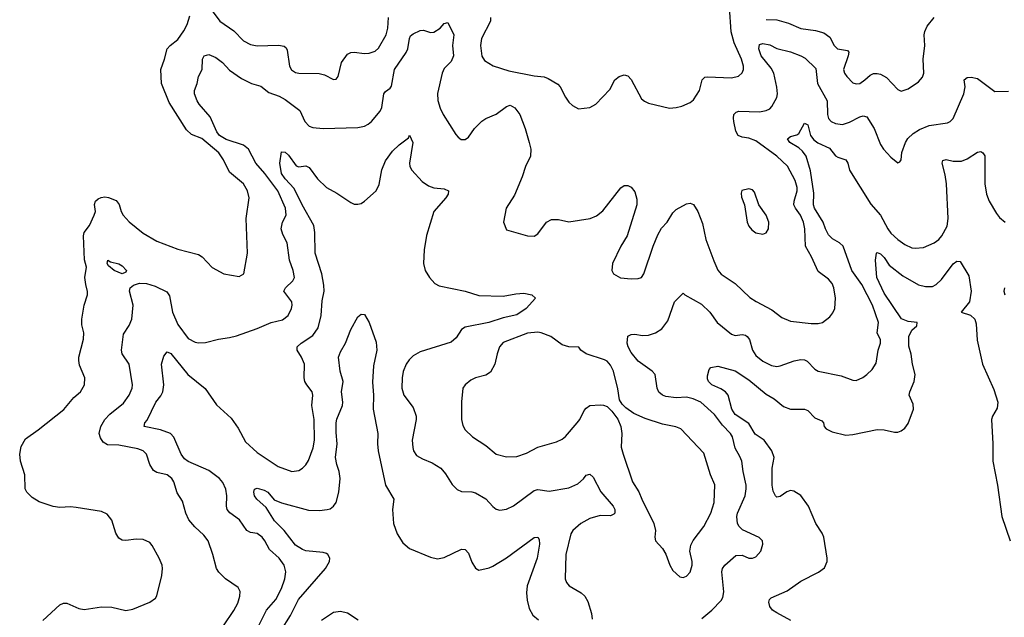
# Model space of a CAD drawing. Header units: inches. Extents: x 1682530 to 1839546, y 640742 to 791647.
# Tile 802 of 923: x 1781777 to 1787465, y 752668 to 756118. Entities that reach past the tile are written whole.
import ezdxf

# ---------------------------------------------------------------- set-up
doc = ezdxf.new("R2010")
doc.units = ezdxf.units.IN
doc.header["$MEASUREMENT"] = 0
doc.layers.add('B7785', color=7, linetype='Continuous')

msp = doc.modelspace()

# ---------------------------------------------------------------- linework, layer by layer
at = {"layer": 'B7785', "color": 5}
for points, elevation in [([(1782890, 756169), (1782932.9, 756110), (1783013.6, 756053.6), (1783070, 755996.5), (1783110, 755975.5), (1783150, 755967.1), (1783271.9, 755971.9), (1783306, 755966), (1783316, 755956), (1783321.6, 755941.6), (1783336.5, 755850), (1783348.1, 755828.1), (1783370, 755813.6), (1783390, 755809.3), (1783507.7, 755807.7), (1783538.9, 755798.9), (1783590, 755773.4), (1783605.6, 755774.4), (1783617, 755790), (1783635.8, 755870), (1783670, 755919.5), (1783690, 755928.8), (1783709.7, 755930.3), (1783770, 755922.8), (1783795.2, 755924.8), (1783830, 755937.3), (1783850, 755954.6), (1783893.3, 756030), (1783903, 756070), (1783907.1, 756130)], 780), ([(1784496.5, 756130), (1784496.9, 756110), (1784444.7, 756010), (1784438.5, 755970), (1784447.8, 755907.8), (1784462.8, 755882.8), (1784511.6, 755851.6), (1784602.1, 755822.1), (1784750, 755794.2), (1784807.8, 755787.8), (1784830, 755778.2), (1784885.5, 755745.5), (1784899.5, 755730), (1784930, 755670.8), (1784950, 755642.8), (1784970, 755622.8), (1785004.4, 755604.4), (1785070, 755610.4), (1785106, 755630), (1785185.6, 755714.4), (1785214.5, 755770), (1785239.3, 755790), (1785270, 755800.4), (1785290, 755794.9), (1785310, 755772.7), (1785370, 755662), (1785387.3, 755647.3), (1785410, 755637.1), (1785530, 755608), (1785570, 755610.6), (1785601.2, 755618.8), (1785650, 755640.5), (1785670, 755656.3), (1785703.5, 755710), (1785719.7, 755770), (1785734.5, 755785.5), (1785750.9, 755789.1), (1785890, 755782.8), (1785930, 755792.4), (1785950, 755810.8), (1785958, 755830), (1785958, 755850), (1785946.2, 755890), (1785905.4, 755985.4), (1785887.5, 756047.5), (1785877.1, 756190)], 780), ([(1781911.3, 752650), (1782010, 752739.5), (1782030, 752750.4), (1782050, 752750.4), (1782119.9, 752719.9), (1782150, 752713.4), (1782250, 752728.9), (1782310, 752726.4), (1782390, 752708.2), (1782430, 752714.9), (1782530, 752756.3), (1782561.2, 752778.8), (1782570, 752792), (1782597.7, 752910), (1782602.6, 752950), (1782599.7, 752970), (1782583.5, 753010), (1782543.5, 753083.5), (1782530, 753099.6), (1782490, 753118), (1782450, 753118.9), (1782390, 753111.6), (1782370, 753114), (1782350, 753124.5), (1782332.9, 753152.9), (1782310, 753229), (1782282.9, 753262.9), (1782250, 753278), (1782102.7, 753302.7), (1782070, 753306), (1782010, 753301.7), (1781970, 753308.4), (1781890, 753334.2), (1781850, 753360.3), (1781819.3, 753390), (1781809.8, 753410), (1781806.4, 753490), (1781781.2, 753570), (1781777.3, 753610), (1781786.5, 753653.5), (1781810, 753698.3), (1781884.2, 753750), (1782031.6, 753868.4), (1782090, 753937.1), (1782129.3, 753970), (1782152, 754010), (1782153.6, 754050), (1782123.6, 754123.6), (1782119.3, 754150), (1782119.8, 754170), (1782146.1, 754273.9), (1782147.6, 754310), (1782136.4, 754356.4), (1782136.6, 754390), (1782149.4, 754470.6), (1782168.7, 754530), (1782169.8, 754549.8), (1782158.9, 754590), (1782154.2, 754630), (1782162.9, 754690), (1782152, 754732), (1782145.8, 754870), (1782149.8, 754890.2), (1782179.7, 754930), (1782208.2, 754990), (1782214.3, 755010), (1782210, 755051.3), (1782215.1, 755070), (1782230, 755083.7), (1782247.5, 755092.5), (1782270, 755095), (1782290, 755091.8), (1782333.8, 755073.8), (1782351.5, 755051.5), (1782364, 755010), (1782375.8, 754990), (1782410, 754951.2), (1782490, 754886.3), (1782570, 754839.5), (1782690, 754794), (1782810, 754763.2), (1782831.8, 754750), (1782888.3, 754688.3), (1782956.3, 754650), (1783044.4, 754635.6), (1783073, 754650), (1783093.5, 754770), (1783085.5, 754970), (1783102.7, 755090), (1783092.4, 755130), (1783069.7, 755170), (1782990, 755238), (1782955.2, 755310), (1782927.2, 755350), (1782830, 755433), (1782770, 755456.2), (1782741.3, 755481.3), (1782640.9, 755640.9), (1782597.3, 755750), (1782593.3, 755830), (1782614, 755890), (1782628.3, 755950), (1782646.3, 755970), (1782690, 756004.4), (1782726.1, 756053.9), (1782744.9, 756090), (1782760.6, 756139.4)], 780), ([(1786090, 756118.3), (1786150, 756116.8), (1786218.3, 756098.3), (1786290, 756066.4), (1786375.1, 756055.1), (1786422.5, 756042.5), (1786456.7, 756016.7), (1786482.3, 755970), (1786500.5, 755950), (1786559.9, 755939.9), (1786566.8, 755930), (1786563.7, 755910), (1786535.6, 755830), (1786541.5, 755810), (1786554.6, 755790), (1786590, 755754), (1786610, 755747.4), (1786630, 755750.4), (1786659.6, 755770), (1786690, 755798.4), (1786710, 755807), (1786730, 755807.4), (1786750, 755803.1), (1786784.5, 755784.5), (1786850, 755714.9), (1786870, 755704.9), (1786910, 755719.5), (1786970, 755759.5), (1786993.2, 755786.8), (1787000.5, 755810), (1786995.6, 755890), (1787006, 755970), (1787002.2, 756030), (1787005.7, 756050), (1787018.5, 756081.5), (1787059.3, 756130)], 780), ([(1782894.7, 752530), (1783013.4, 752706.6), (1783037.4, 752750), (1783049.5, 752789.5), (1783050, 752818), (1783039.3, 752839.3), (1782966.6, 752890), (1782928.3, 752928.3), (1782914.5, 752950), (1782893.6, 753030), (1782865.1, 753110), (1782841.4, 753141.4), (1782789.8, 753189.8), (1782755.1, 753230), (1782737.4, 753270), (1782717.7, 753337.7), (1782686.8, 753386.8), (1782667.1, 753450), (1782655.4, 753470), (1782630, 753490.9), (1782570, 753504.4), (1782550, 753516.3), (1782529.8, 753550), (1782509.8, 753609.8), (1782491.5, 753630), (1782460.6, 753640.6), (1782350, 753661.6), (1782284.1, 753664.1), (1782259.6, 753679.5), (1782243.5, 753703.5), (1782237.3, 753730), (1782246.5, 753770), (1782269.9, 753810.1), (1782298.9, 753841.1), (1782376.6, 753903.4), (1782409.8, 753950), (1782427.8, 753990), (1782429.8, 754010.2), (1782410.5, 754130), (1782368.7, 754190), (1782365.3, 754210), (1782376.5, 754303.5), (1782410, 754352), (1782425.2, 754390), (1782432.3, 754470), (1782410.9, 754550), (1782415.8, 754570), (1782434.6, 754585.4), (1782470, 754596.9), (1782510, 754594.3), (1782560.7, 754580.7), (1782627.1, 754547.1), (1782643.4, 754523.4), (1782660.2, 754430), (1782690, 754358.7), (1782750, 754278), (1782790, 754256.5), (1782810, 754252), (1782850, 754254.9), (1782925.6, 754274.4), (1782990, 754283.1), (1783030, 754293.7), (1783150, 754335.8), (1783229.9, 754370.1), (1783294.7, 754385.3), (1783327.8, 754410), (1783346.9, 754450), (1783350.9, 754470), (1783348.4, 754490), (1783304, 754550), (1783312.2, 754570), (1783355, 754610), (1783365, 754630), (1783357.4, 754670), (1783336, 754730), (1783323.1, 754830), (1783297.4, 754877.4), (1783288.4, 754910), (1783294.5, 754950), (1783317.1, 754990), (1783313.3, 755030), (1783268.6, 755130), (1783193.9, 755230), (1783142.1, 755290), (1783098.7, 755370), (1783070, 755393), (1782970, 755427), (1782930.7, 755450), (1782916.5, 755470), (1782877.2, 755557.2), (1782813.6, 755630), (1782802.9, 755650), (1782787, 755690), (1782787, 755710), (1782802, 755750), (1782809.6, 755790), (1782832.1, 755830), (1782832.8, 755890), (1782842, 755910), (1782870, 755916.9), (1782910, 755899.6), (1782948.8, 755870), (1782990, 755827), (1783059.1, 755779.1), (1783116.3, 755750), (1783170, 755734.9), (1783216.9, 755696.9), (1783276.3, 755676.3), (1783310, 755658.2), (1783394.6, 755594.6), (1783425.3, 755530), (1783450, 755504), (1783470, 755495.6), (1783530, 755489), (1783730, 755495.8), (1783770, 755504.2), (1783790, 755514.6), (1783810, 755530.3), (1783859.8, 755590), (1783868.4, 755611.6), (1783880.3, 755690), (1783890, 755704.2), (1783916.9, 755723.1), (1783925.3, 755734.7), (1783941.8, 755830), (1784010.5, 755929.5), (1784019.4, 755950), (1784028.4, 756010), (1784035.6, 756024.4), (1784050, 756036), (1784090, 756054.9), (1784110, 756057), (1784150, 756044), (1784170, 756046), (1784205.7, 756070), (1784230, 756096.4), (1784250, 756102), (1784284.9, 756030), (1784277.1, 755970), (1784283.5, 755910), (1784270, 755876.4), (1784230, 755836.1), (1784217.6, 755810), (1784191.4, 755691.4), (1784192.4, 755652.4), (1784206.5, 755606.5), (1784223.7, 755570), (1784296.2, 755456.2), (1784310, 755439.1), (1784327.3, 755427.3), (1784350, 755425.5), (1784370, 755439.1), (1784403.6, 755490), (1784446.9, 755533.1), (1784470, 755547.4), (1784530, 755571.8), (1784590, 755617), (1784610, 755623.7), (1784638.4, 755610), (1784666.7, 755570), (1784697.8, 755490), (1784720.9, 755410), (1784730.3, 755370), (1784727.2, 755330), (1784698.7, 755270), (1784679.5, 755210), (1784635.6, 755104.4), (1784587.3, 755030), (1784571.3, 754950), (1784590, 754904.7), (1784710.6, 754870.6), (1784750, 754867.7), (1784770, 754882.8), (1784820.5, 754950), (1784850, 754964.7), (1784890, 754964.9), (1784950, 754950.3), (1785073.2, 754970), (1785110, 754985.3), (1785145.5, 755014.5), (1785250, 755146.8), (1785270, 755161), (1785290, 755161), (1785310, 755151), (1785330, 755124.7), (1785342, 755082), (1785342.4, 755050), (1785286.3, 754870), (1785248.9, 754810), (1785201.6, 754710), (1785198, 754670), (1785207.3, 754650), (1785247.1, 754627.1), (1785310, 754622.2), (1785350, 754624.5), (1785369.3, 754630), (1785382.4, 754650), (1785436, 754810), (1785463.9, 754876.1), (1785485.4, 754914.6), (1785516.8, 754950), (1785550, 755003.7), (1785570, 755022.6), (1785630, 755056), (1785650, 755058.7), (1785670, 755050.4), (1785695.3, 755010), (1785721, 754941), (1785741.3, 754850), (1785786.2, 754726.2), (1785810, 754673), (1785828.5, 754648.5), (1785910, 754596), (1785994.9, 754514.9), (1786030.8, 754490.8), (1786122.7, 754442.7), (1786179.5, 754399.5), (1786230, 754378.2), (1786350, 754363.6), (1786390, 754364), (1786414, 754370), (1786456.9, 754403.1), (1786474.3, 754425.7), (1786485.6, 754450), (1786489.7, 754510.3), (1786479.8, 754570), (1786470, 754594.5), (1786450, 754619.7), (1786390, 754664.5), (1786350.8, 754750), (1786316.5, 754810), (1786311.9, 754910), (1786305, 754950), (1786287.3, 754990), (1786258, 755030), (1786249.9, 755050), (1786251, 755070), (1786269.2, 755130), (1786268.5, 755150), (1786256.8, 755190), (1786211.9, 755271.9), (1786151.6, 755330), (1786030, 755419.5), (1785990, 755433.3), (1785950, 755439.8), (1785928, 755450), (1785914.5, 755474.5), (1785902.8, 755530), (1785899.8, 755550), (1785903.1, 755570), (1785915.9, 755584.1), (1785930.8, 755589.2), (1786050, 755585.3), (1786090, 755593.9), (1786110, 755604.3), (1786122.8, 755617.2), (1786150.9, 755669.1), (1786154.3, 755690), (1786151.6, 755728.4), (1786134.1, 755810), (1786117.7, 755837.7), (1786059.6, 755910), (1786047.5, 755950), (1786050, 755975.5), (1786070, 755980.7), (1786110, 755972.8), (1786150, 755951.9), (1786230, 755931.8), (1786290.1, 755910.1), (1786315.1, 755895.1), (1786376.1, 755836.1), (1786386.7, 755750), (1786441, 755650), (1786444.1, 755570), (1786450, 755547), (1786465.7, 755530), (1786490, 755518), (1786530, 755513.4), (1786570, 755527.2), (1786630, 755557.8), (1786650, 755562.4), (1786670, 755558), (1786714, 755490), (1786750, 755397.3), (1786767, 755370), (1786810, 755324.9), (1786850, 755291.3), (1786862, 755298), (1786868.7, 755310), (1786872.3, 755352.3), (1786893.7, 755410), (1786908.3, 755431.7), (1786939.2, 755460.8), (1786974.9, 755485.1), (1787030, 755506.4), (1787137.1, 755522.9), (1787151.8, 755530), (1787170, 755548.2), (1787231.6, 755690), (1787238.2, 755730), (1787233.6, 755770), (1787250, 755783.7), (1787273.5, 755786.5), (1787310, 755778.2), (1787410, 755704.4), (1787490, 755705.2)], 760), ([(1785718.1, 752661.9), (1785774.7, 752710), (1785830, 752766), (1785838.2, 752781.8), (1785844.7, 752815.2), (1785833.5, 752930), (1785837.4, 752950), (1785849.6, 752970), (1785914.3, 753025.7), (1785950, 753026.7), (1785990, 753008.9), (1786010, 753008.8), (1786030, 753016.4), (1786058, 753050), (1786069.6, 753090), (1786067.3, 753110), (1786049.7, 753129.7), (1785953.5, 753173.5), (1785932.4, 753192.4), (1785923.1, 753210), (1785919.8, 753250), (1785923.5, 753270), (1785968, 753370), (1785974.6, 753410), (1785973.3, 753430), (1785955.5, 753510), (1785947.8, 753570), (1785937.4, 753597.4), (1785910, 753643.7), (1785894.1, 753710), (1785883.9, 753730), (1785837.7, 753777.7), (1785790, 753838.4), (1785711.3, 753910), (1785667.6, 753930), (1785630, 753939.5), (1785570, 753935.5), (1785510, 753943.1), (1785490, 753951.1), (1785470, 753968.2), (1785459.2, 753990), (1785448.3, 754070), (1785431.3, 754090), (1785350, 754146.9), (1785310, 754197.4), (1785292.2, 754230), (1785287.1, 754250), (1785289.8, 754290.2), (1785310, 754301.3), (1785330, 754303.1), (1785375.9, 754295.9), (1785410, 754297.3), (1785450, 754310.2), (1785487.5, 754332.5), (1785521, 754379), (1785559.8, 754490), (1785610, 754538.8), (1785618.8, 754530), (1785715.9, 754475.9), (1785763.1, 754430), (1785807.2, 754370), (1785890, 754301.7), (1785910, 754294.9), (1785950, 754300.8), (1785970, 754296.9), (1785980.4, 754290), (1785992.6, 754272.6), (1786010, 754210.5), (1786030, 754180.3), (1786070, 754147.7), (1786120.9, 754120.9), (1786150, 754116.1), (1786170, 754119.7), (1786250.6, 754149.4), (1786290, 754157.2), (1786310, 754154.9), (1786326.6, 754146.6), (1786370, 754100.3), (1786390, 754089.1), (1786522.4, 754062.4), (1786590, 754036.4), (1786610, 754035.8), (1786648.3, 754051.7), (1786670.9, 754069.1), (1786701, 754099), (1786724.1, 754135.9), (1786736.3, 754210), (1786749.7, 754250), (1786749.7, 754270), (1786731.2, 754310), (1786738.5, 754370), (1786702.7, 754470), (1786642.7, 754590), (1786584.2, 754670), (1786533.3, 754810), (1786512.6, 754830), (1786473.1, 754853.1), (1786450, 754875.8), (1786431.6, 754910), (1786418.4, 754950), (1786369.4, 755030), (1786361.8, 755050), (1786364.1, 755115.9), (1786345.7, 755245.6), (1786320.2, 755330), (1786298.7, 755358.7), (1786277.5, 755377.6), (1786226.6, 755410), (1786212, 755430), (1786230, 755443.1), (1786267.3, 755452.7), (1786278.8, 755461.2), (1786310, 755520.7), (1786330, 755510.6), (1786345.5, 755450), (1786364.6, 755424.6), (1786387.8, 755407.8), (1786455.8, 755375.8), (1786490, 755333.1), (1786503.8, 755323.8), (1786550.3, 755310), (1786561.5, 755290), (1786570.3, 755250), (1786693.6, 755053.6), (1786749.1, 754990), (1786791.5, 754910), (1786810, 754886.3), (1786850, 754849.2), (1786890, 754819.6), (1786930, 754801.3), (1786950, 754798.5), (1786997.6, 754802.4), (1787059.6, 754830), (1787086.6, 754850), (1787104.4, 754870), (1787134.6, 754925.4), (1787140.2, 754970), (1787130.5, 755170.5), (1787122.5, 755222.5), (1787105.1, 755290), (1787110, 755306), (1787130, 755310.3), (1787170, 755301.7), (1787218.2, 755301.8), (1787250, 755314), (1787310, 755352.7), (1787330, 755356.3), (1787341, 755350), (1787351.5, 755331.5), (1787352.8, 755170), (1787361.5, 755110), (1787377.5, 755070), (1787419.1, 754999.1), (1787436.7, 754976.7), (1787470.4, 754950)], 740), ([(1783145.7, 752594.3), (1783203.2, 752710), (1783256.2, 752770), (1783290, 752834.9), (1783308.8, 752890), (1783315.3, 752930), (1783304.5, 752970), (1783276.1, 753010), (1783219.8, 753059.8), (1783193.3, 753110), (1783177.7, 753130), (1783150, 753152.3), (1783110, 753157.7), (1783090, 753169.7), (1783047.9, 753230), (1782991.7, 753271.7), (1782975.4, 753290), (1782971.7, 753310), (1782974.6, 753370), (1782968.2, 753408.2), (1782950, 753447.2), (1782930.7, 753470), (1782870, 753516.5), (1782750, 753568.4), (1782730, 753583.1), (1782710.9, 753610), (1782667.9, 753707.9), (1782648.6, 753728.6), (1782590, 753751.3), (1782497.2, 753770), (1782499.5, 753790), (1782512.9, 753807.1), (1782564.4, 753910), (1782592.9, 753947.1), (1782604.4, 753970), (1782610.7, 754010.7), (1782597.4, 754130), (1782610, 754174.8), (1782630, 754200.5), (1782650, 754190.3), (1782748.9, 754068.9), (1782849.3, 753989.3), (1782915, 753895.1), (1782998.2, 753818.2), (1783039.3, 753759.3), (1783081.1, 753681.1), (1783150, 753619.1), (1783270, 753538.3), (1783350, 753510.4), (1783390, 753516.4), (1783410, 753528.4), (1783430.9, 753549.1), (1783445.9, 753574.1), (1783473.2, 753646.8), (1783479.7, 753690), (1783478.8, 753810), (1783464, 753890), (1783471.3, 753950), (1783467, 753970), (1783435.1, 754010), (1783425.1, 754030), (1783420.7, 754050), (1783422.4, 754130), (1783405.4, 754170), (1783381, 754210), (1783381.1, 754230), (1783403, 754250), (1783470, 754295.6), (1783501.3, 754338.7), (1783519.1, 754410), (1783524.1, 754495.9), (1783536.1, 754550), (1783534.8, 754585.2), (1783522.9, 754650), (1783483.7, 754770), (1783482.6, 754890), (1783477, 754930), (1783409.4, 755050), (1783363.5, 755143.5), (1783310, 755199.4), (1783288.8, 755230), (1783279.7, 755290), (1783290, 755354.8), (1783310, 755352.4), (1783330, 755336.4), (1783374.9, 755274.9), (1783390, 755268), (1783430, 755274), (1783450, 755265.5), (1783498.5, 755198.5), (1783550.4, 755150), (1783610, 755117.3), (1783690, 755062), (1783710, 755054), (1783730, 755052.4), (1783750, 755057.1), (1783770, 755070.4), (1783836.9, 755130), (1783853.5, 755166.5), (1783868.6, 755251.4), (1783890, 755302.4), (1783930, 755358.4), (1783970, 755396.4), (1784023.2, 755436.8), (1784030, 755451), (1784048, 755410), (1784028.5, 755290), (1784030.5, 755270), (1784042, 755250), (1784103.1, 755183.1), (1784138.6, 755158.6), (1784170, 755147), (1784230, 755141.3), (1784254, 755130), (1784252.4, 755110), (1784238.4, 755090), (1784168.7, 755010), (1784128.2, 754871.8), (1784114, 754790), (1784110.3, 754710), (1784119.5, 754670), (1784143.7, 754630), (1784175, 754595), (1784201.1, 754581.1), (1784351, 754550), (1784430, 754526.5), (1784570, 754522.3), (1784644, 754536), (1784690, 754539.7), (1784734.8, 754530), (1784757.3, 754510), (1784703.7, 754450), (1784650, 754414.2), (1784570, 754396.3), (1784488, 754370), (1784350, 754343.5), (1784328.5, 754330), (1784299.3, 754280.7), (1784270, 754255.8), (1784090, 754201), (1784050, 754177.7), (1784026.2, 754153.8), (1784010, 754129.6), (1783993.2, 754086.8), (1783986, 754050), (1783985, 753990), (1783996.1, 753950), (1784050, 753878.4), (1784068, 753830), (1784068.1, 753810), (1784044, 753690), (1784047.5, 753647.5), (1784052.4, 753630), (1784070, 753603), (1784103.8, 753583.8), (1784160.8, 753560.8), (1784210, 753528.4), (1784236.7, 753496.7), (1784275.6, 753435.6), (1784305.3, 753405.2), (1784330, 753395.3), (1784390, 753391.7), (1784410, 753386.3), (1784470, 753351.7), (1784510, 753307.2), (1784530, 753292), (1784550, 753286), (1784590, 753291.7), (1784630, 753311.5), (1784750, 753400.3), (1784770, 753405.2), (1784835.6, 753395.6), (1784950, 753416.2), (1785001.4, 753438.6), (1785033.3, 753466.7), (1785050, 753488.2), (1785070, 753494.9), (1785090, 753477.1), (1785133.4, 753393.4), (1785205.3, 753310), (1785214.4, 753290), (1785214.3, 753270), (1785210, 753263.6), (1785190, 753254.3), (1785130, 753255.1), (1785070, 753238.8), (1785019.5, 753210), (1784971.7, 753170), (1784960.9, 753150), (1784931.3, 753030), (1784927.6, 752890), (1784935.3, 752870), (1784950.4, 752850), (1785020.4, 752810), (1785041.7, 752790), (1785058.7, 752758.7), (1785081.2, 752690), (1785083.5, 752656.5)], 740), ([(1786232.2, 752650), (1786150, 752693.3), (1786126.6, 752710), (1786109.7, 752730), (1786104.4, 752755.6), (1786107.6, 752770), (1786118.8, 752781.2), (1786210, 752820.2), (1786290, 752876.5), (1786392, 752928), (1786425.6, 752954.4), (1786441.2, 752990), (1786442, 753010), (1786423.1, 753130), (1786413.2, 753153.2), (1786376.9, 753210), (1786332.9, 753310), (1786290, 753370.7), (1786250, 753397.1), (1786230, 753399.8), (1786208, 753392), (1786170, 753366), (1786150, 753362.4), (1786142.4, 753370), (1786130, 753397.2), (1786124.8, 753430), (1786124.6, 753530), (1786136.2, 753590), (1786121.6, 753630), (1786077.4, 753690), (1786026.2, 753726.1), (1785990, 753786), (1785910, 753839.8), (1785890.6, 753870), (1785869.9, 753949.9), (1785854.5, 753970), (1785827.6, 753987.6), (1785774.5, 754010), (1785755.6, 754030), (1785750, 754044), (1785750, 754062), (1785761, 754099), (1785770, 754110.4), (1785810, 754117.4), (1785910, 754091.3), (1785990, 754038.3), (1786090, 753956.5), (1786134.9, 753930), (1786190, 753884.6), (1786230, 753870.3), (1786310, 753869), (1786330, 753861.7), (1786370, 753818.9), (1786410, 753802), (1786420.3, 753790), (1786425.3, 753770), (1786436, 753756), (1786470, 753739.7), (1786550, 753719.6), (1786590, 753723.1), (1786730, 753751.8), (1786770, 753750.3), (1786830, 753736.4), (1786850, 753736.4), (1786870, 753743.8), (1786890, 753760.4), (1786910, 753786), (1786940.4, 753870), (1786938.2, 753898.2), (1786915.6, 753950), (1786919.7, 753970), (1786944.8, 754030), (1786949.8, 754070), (1786934.7, 754130), (1786927.8, 754187.8), (1786914.3, 754234.3), (1786913.3, 754290), (1786930, 754325), (1786959.7, 754350), (1786962, 754370), (1786910, 754375), (1786870.4, 754390.4), (1786770, 754540.3), (1786727.9, 754630), (1786720.5, 754730), (1786726, 754770), (1786730, 754773.4), (1786750, 754765.5), (1786770, 754745.5), (1786800.7, 754700.7), (1786878.6, 754638.6), (1786970, 754588.1), (1787010, 754576.9), (1787050, 754578.7), (1787070.8, 754589.2), (1787102.7, 754617.3), (1787170, 754708.5), (1787190, 754724.4), (1787210, 754722), (1787259.5, 754639.5), (1787274, 754550), (1787264, 754490), (1787214.9, 754430), (1787270, 754411.8), (1787294.5, 754390), (1787303, 754363), (1787308.5, 754268.5), (1787339.1, 754130), (1787403.8, 753983.8), (1787428.2, 753910), (1787423.8, 753876.2), (1787395.8, 753830), (1787390.2, 753810), (1787399.3, 753670), (1787398.6, 753570), (1787425.8, 753430), (1787450.4, 753250), (1787498, 753110)], 720), ([(1787465.5, 754570), (1787463, 754550), (1787468, 754530)], 740), ([(1783285.6, 752590), (1783341.3, 752678.7), (1783387.3, 752770), (1783543.1, 752950), (1783567.1, 752990), (1783568.2, 753010), (1783558, 753030), (1783550, 753035.6), (1783530, 753042.4), (1783430, 753052.2), (1783410, 753059.4), (1783370, 753085.5), (1783304.2, 753170), (1783250, 753224.5), (1783201.7, 753301.6), (1783146.6, 753350), (1783134, 753370), (1783129.3, 753390), (1783132.9, 753407.1), (1783150, 753414.4), (1783190, 753402.6), (1783210, 753390.2), (1783247, 753347), (1783290, 753328.4), (1783446.3, 753286.3), (1783510, 753285.3), (1783552.7, 753290), (1783570, 753295.2), (1783590, 753309.1), (1783604.8, 753330), (1783620.5, 753390), (1783628.2, 753470), (1783623.1, 753510), (1783609.4, 753550), (1783602, 753590), (1783610.8, 753670), (1783604.5, 753735.5), (1783606, 753790), (1783610, 753812.7), (1783642.2, 753890), (1783644.8, 753910), (1783636.7, 753970), (1783645.4, 754030), (1783629.3, 754090), (1783619.8, 754170), (1783630, 754200.5), (1783659.5, 754250), (1783689.2, 754330), (1783730, 754402.8), (1783750, 754418.8), (1783770, 754416), (1783796.3, 754370), (1783835.6, 754255.6), (1783841.1, 754210), (1783821, 754119), (1783814.7, 754025.3), (1783821.1, 753950), (1783819.8, 753870), (1783845.5, 753730), (1783844.1, 753670), (1783848.4, 753630), (1783891.1, 753430), (1783937.6, 753350), (1783930.2, 753290), (1783936.2, 753210), (1783958.2, 753150), (1783990, 753098), (1784030, 753064.7), (1784150, 753015.6), (1784190, 753006.3), (1784230, 753012.6), (1784330, 753062.4), (1784350, 753059.1), (1784370, 753038.8), (1784390, 752986), (1784410, 752951), (1784430, 752940.7), (1784490, 752953), (1784510, 752962.4), (1784590, 753012.2), (1784750, 753128.5), (1784770, 753130.4), (1784777.6, 753117.6), (1784779.7, 753090), (1784766.3, 753010), (1784708.6, 752850), (1784704.8, 752810), (1784708, 752768), (1784719.5, 752719.5), (1784740.6, 752680.6), (1784774.2, 752654.2)], 720), ([(1783732.5, 752652.5), (1783670, 752692), (1783630, 752701.4), (1783590, 752695.9), (1783521.2, 752650)], 720)]:
    msp.add_lwpolyline(points, dxfattribs=dict(at, elevation=elevation))
for points, elevation in [([(1785990, 755140.9), (1785947.9, 755132.1), (1785944, 755116), (1785947.3, 755092.7), (1785963.8, 755050), (1785979.3, 754950), (1785990, 754926.8), (1786005.8, 754905.9), (1786030, 754887.7), (1786070, 754880.7), (1786090, 754886.8), (1786103.7, 754910), (1786105.1, 754950), (1786089.6, 754990), (1786046, 755050), (1786022.5, 755122.5), (1786010, 755136)], 780), ([(1782370, 754651.2), (1782323, 754670), (1782290, 754697), (1782282.6, 754710), (1782286, 754730), (1782301.1, 754721.1), (1782350, 754708.8), (1782370, 754697.7), (1782394.6, 754670), (1782390, 754660.9)], 760), ([(1784770, 754313.3), (1784710, 754307.6), (1784570, 754254), (1784549.1, 754230), (1784534.9, 754190), (1784521.8, 754130), (1784496, 754084), (1784470, 754065.4), (1784410, 754051.2), (1784382.6, 754037.4), (1784350.6, 754010), (1784338, 753990), (1784328.8, 753911.2), (1784328.7, 753810), (1784336.3, 753776.3), (1784350.4, 753750), (1784392.7, 753710), (1784470, 753659.5), (1784530, 753610.4), (1784590, 753594.9), (1784650, 753597.4), (1784704.1, 753615.9), (1784770, 753650.3), (1784879, 753681), (1784910, 753695.8), (1784930, 753712.7), (1784997.6, 753790), (1785013.3, 753810), (1785038.5, 753861.5), (1785050, 753876.3), (1785070, 753890.6), (1785130, 753895.5), (1785150, 753893.4), (1785170, 753884.9), (1785198, 753858), (1785231.9, 753811.9), (1785250.3, 753770.3), (1785255.8, 753730), (1785252.2, 753650), (1785262.6, 753610), (1785317.8, 753450), (1785353.2, 753393.2), (1785370.3, 753350), (1785440.7, 753210), (1785450.6, 753170), (1785446.8, 753130), (1785450.7, 753110), (1785490, 753065.5), (1785510, 753033.4), (1785533.4, 752970), (1785550, 752939.3), (1785590, 752902.4), (1785610, 752898.4), (1785630, 752904.9), (1785650, 752928), (1785662.2, 752970), (1785661.6, 752990), (1785647.6, 753050), (1785654.6, 753085.5), (1785668.2, 753111.8), (1785730, 753192.4), (1785770.6, 753270), (1785789.8, 753330), (1785792.3, 753432.3), (1785768.6, 753490), (1785730, 753615.1), (1785596.2, 753756.2), (1785567.9, 753768), (1785490, 753782.5), (1785390, 753815.1), (1785325.3, 753845.3), (1785278, 753878), (1785257.7, 753897.7), (1785242.7, 753922.7), (1785232.9, 753987.1), (1785207.2, 754090), (1785190, 754123.6), (1785170, 754146), (1785155.2, 754155.2), (1785048.7, 754190), (1785018, 754210), (1785008, 754228), (1784950, 754229.2), (1784910, 754241.2), (1784844.5, 754290), (1784790, 754310.7)], 760)]:
    msp.add_lwpolyline(points, close=True, dxfattribs=dict(at, elevation=elevation))

doc.saveas('drawing.dxf')
